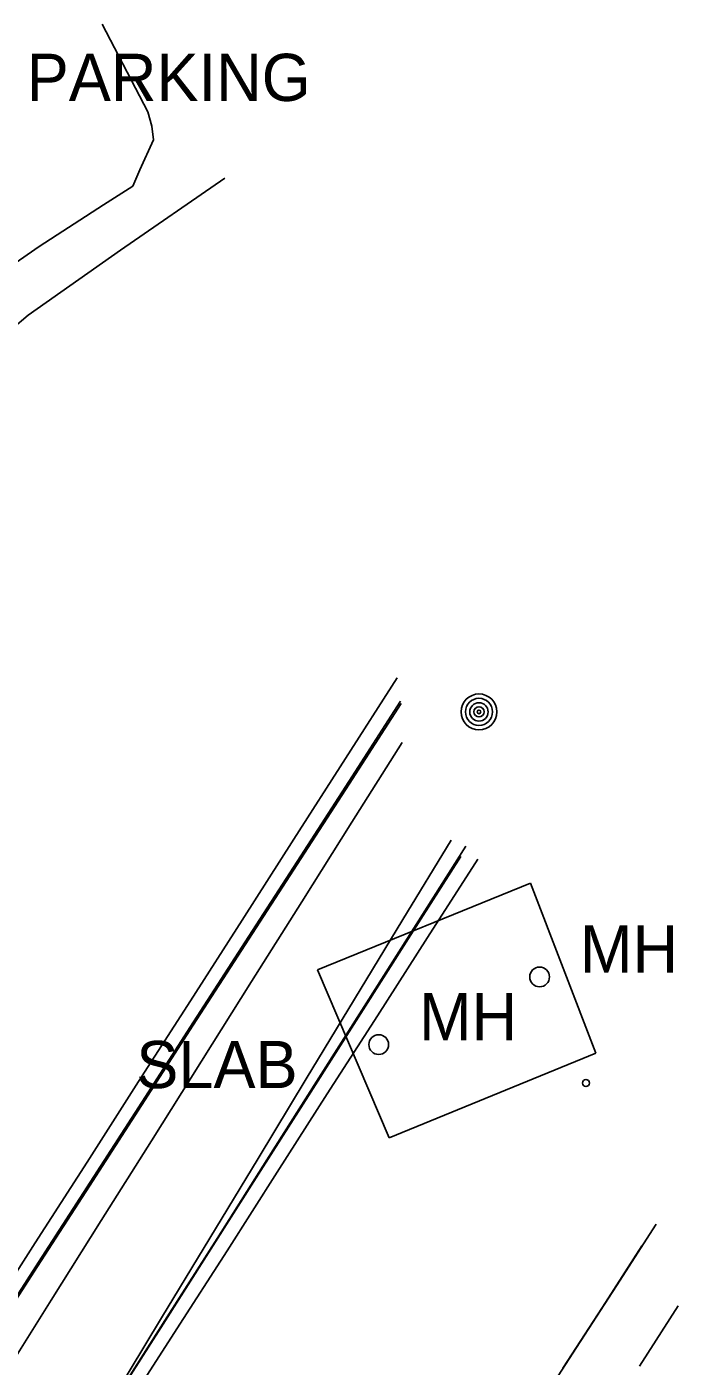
# Model space of a CAD drawing. Extents: x 368532 to 392481, y 10654822 to 10676899.
# Drawn here: x 368844 to 368913, y 10676675.6 to 10676817.5 of the extents above; entities that cross this region are included whole.
import ezdxf

# ---------------------------------------------------------------- set-up
doc = ezdxf.new("R2010")
doc.units = 0
for name, color, linetype in [('p_Catenary', 7, 'Continuous'), ('p_dtm slab', 7, 'Continuous'), ('p_road general road feature', 7, 'Continuous'), ('p_structure fence', 7, 'Continuous'), ('p_structure unidentified', 7, 'Continuous'), ('p_utility general pole', 7, 'Continuous'), ('p_utility manhole', 7, 'Continuous')]:
    doc.layers.add(name, color=color, linetype=linetype)

msp = doc.modelspace()

# ---------------------------------------------------------------- linework, layer by layer
at = {"layer": 'p_Catenary'}
for points in [[(368833.97, 10676671.52), (368839.45, 10676680.07), (368844.92, 10676688.62), (368850.4, 10676697.17), (368855.87, 10676705.72), (368861.35, 10676714.27), (368866.82, 10676722.83), (368872.3, 10676731.38), (368877.77, 10676739.93), (368883.25, 10676748.48)], [(368883.67, 10676745.76), (368878.16, 10676737.24), (368872.66, 10676728.72), (368867.16, 10676720.2), (368861.66, 10676711.68), (368856.16, 10676703.17), (368850.66, 10676694.65), (368845.16, 10676686.13), (368839.65, 10676677.61), (368834.15, 10676669.09)], [(368834.31, 10676669.6), (368839.78, 10676678.09), (368845.26, 10676686.58), (368850.74, 10676695.06), (368856.22, 10676703.55), (368861.69, 10676712.04), (368867.17, 10676720.53), (368872.65, 10676729.02), (368878.13, 10676737.51), (368883.6, 10676746)], [(368841.29, 10676674.09), (368846.6, 10676682.54), (368851.91, 10676690.98), (368857.22, 10676699.42), (368862.53, 10676707.87), (368867.84, 10676716.31), (368873.15, 10676724.75), (368878.46, 10676733.2), (368883.77, 10676741.64)], [(368853.19, 10676672.25), (368858.3, 10676680.69), (368863.41, 10676689.12), (368868.52, 10676697.56), (368873.63, 10676706), (368878.74, 10676714.43), (368883.85, 10676722.87), (368888.96, 10676731.3)], [(368890.54, 10676730.67), (368885.27, 10676722.35), (368879.99, 10676714.04), (368874.72, 10676705.73), (368869.44, 10676697.42), (368864.17, 10676689.1), (368858.89, 10676680.79), (368853.62, 10676672.48)], [(368852.94, 10676671.32), (368858.23, 10676679.64), (368863.52, 10676687.96), (368868.81, 10676696.28), (368874.11, 10676704.6), (368879.4, 10676712.93), (368884.69, 10676721.25), (368889.98, 10676729.57)], [(368854.6, 10676671.21), (368859.92, 10676679.51), (368865.23, 10676687.8), (368870.54, 10676696.1), (368875.85, 10676704.4), (368881.17, 10676712.69), (368886.48, 10676720.99), (368891.79, 10676729.29)], [(368898.04, 10676671.04), (368902.26, 10676677.56), (368906.47, 10676684.09), (368910.69, 10676690.62)], [(368900.81, 10676675.36), (368904.99, 10676681.83), (368909.16, 10676688.3)], [(368908.91, 10676675.55), (368913.02, 10676681.97)]]:
    msp.add_lwpolyline(points, dxfattribs=at)
at = {"layer": 'p_dtm slab'}
for p, q in [((368874.82, 10676717.56), (368897.39, 10676726.73)), ((368897.39, 10676726.73), (368904.28, 10676708.72)), ((368882.39, 10676699.74), (368874.82, 10676717.56)), ((368904.28, 10676708.72), (368882.39, 10676699.74))]:
    msp.add_line(p, q, dxfattribs=at)
at = {"layer": 'p_road general road feature'}
for p, q in [((368856.85, 10676808.44), (368852.01, 10676817.75)), ((368857.28, 10676806.92), (368856.85, 10676808.44)), ((368857.43, 10676805.5), (368857.28, 10676806.92)), ((368855.99, 10676802.31), (368857.43, 10676805.5)), ((368855.26, 10676800.59), (368855.99, 10676802.31)), ((368852.13, 10676798.61), (368855.26, 10676800.59)), ((368845.34, 10676794.17), (368852.13, 10676798.61)), ((368841.12, 10676791.28), (368845.34, 10676794.17))]:
    msp.add_line(p, q, dxfattribs=at)
at = {"layer": 'p_structure fence'}
for p, q in [((368865, 10676801.44), (368853.94, 10676793.79)), ((368853.94, 10676793.79), (368844.15, 10676786.9)), ((368844.15, 10676786.9), (368835.79, 10676779.84))]:
    msp.add_line(p, q, dxfattribs=at)
at = {"layer": 'p_structure unidentified'}
msp.add_circle((368903.25, 10676705.56), 0.375, dxfattribs=at)
at = {"layer": 'p_utility general pole'}
for radius in [1.9, 1.44, 0.973, 0.539, 0.192]:
    msp.add_circle((368891.92, 10676744.88), radius, dxfattribs=at)
at = {"layer": 'p_utility manhole'}
for centre in [(368898.34, 10676716.8), (368881.3, 10676709.63)]:
    msp.add_circle(centre, 1.05, dxfattribs=at)

# ---------------------------------------------------------------- texts
at = {"layer": 'p_dtm slab'}
msp.add_text(' SLAB', height=5, dxfattribs=at).set_placement((368853.76, 10676705.02))
at = {"layer": 'p_road general road feature'}
msp.add_text(' UNPAVED PARKING', height=5, dxfattribs=at).set_placement((368807.97, 10676809.6))
at = {"layer": 'p_utility manhole'}
for p in [(368902.61, 10676717.27), (368885.57, 10676710.09)]:
    msp.add_text('MH', height=5, dxfattribs=at).set_placement(p)

doc.saveas('drawing.dxf')
